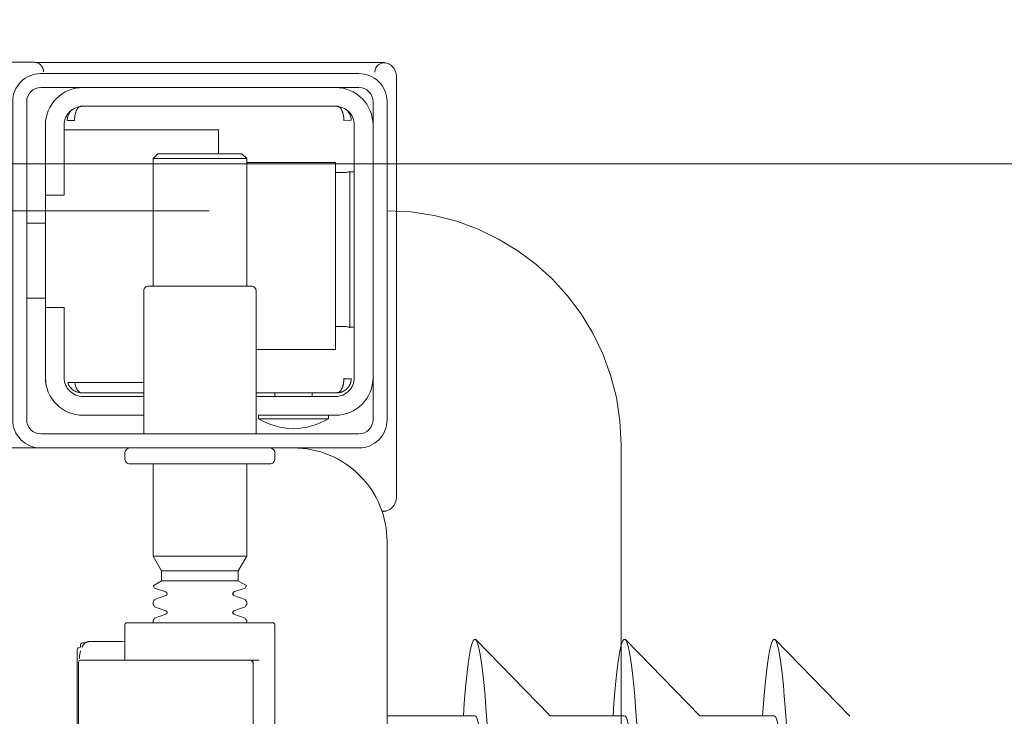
# Model space of a CAD drawing. Header units: millimetres. Extents: x 23192 to 177760, y -399809 to -79279.
# Tile 662 of 822: x 74530.5 to 74541.02, y -195401.49 to -195394.05. Entities that reach past the tile are written whole.
import ezdxf

# ---------------------------------------------------------------- set-up
doc = ezdxf.new("R2010")
doc.units = ezdxf.units.MM
doc.linetypes.add('CARKOVANA', pattern=[7.5, 5, -2.5])
doc.linetypes.add('HIDDEN2', pattern=[4.7625, 3.175, -1.5875])
doc.layers.get('0').update_dxf_attribs({"lineweight": 0})
doc.layers.add('!! 1_Wyburzenia', color=252, linetype='CARKOVANA', lineweight=13, true_color=0x696969)
doc.layers.add('!! 2 ZABUDOWA GK-MDF', color=54, linetype='Continuous', lineweight=13)
doc.layers.add('Dimension (ISO)', color=7, linetype='Continuous', lineweight=25)
doc.layers.add('!! 2_WYBURZENIA DO REMONTU', color=7, linetype='Continuous', lineweight=0, true_color=0x4d4d4d, plot=False)
doc.layers.add('!!_@ wypos sanit nd', color=7, linetype='Continuous', lineweight=0, plot=False)
doc.styles.add('Note Text (ISO)', font='tahoma.ttf')
doc.dimstyles.new('Default (ISO)', dxfattribs={"dimscale": 5, "dimtxt": 5, "dimasz": 5, "dimexe": 3.175, "dimexo": 0, "dimgap": 0.762, "dimtad": 1, "dimdec": 0, "dimrnd": 1e-08, "dimzin": 0, "dimtxsty": 'Note Text (ISO)', "dimcen": 0.09, "dimdle": 10, "dimclrd": 256, "dimclre": 256, "dimclrt": 256, "dimazin": 0, "dimtfac": 0.70104, "dimtmove": 0, "dimatfit": 3, "dimfxl": 1, "dimtolj": 1, "dimtzin": 0, "dimlwd": -1, "dimlwe": -1, "dimarcsym": 0})

# ---------------------------------------------------------------- blocks, each defined once
blk = doc.blocks.new('A$Cff2eaf8b')
for points in [[(-0.188, 0.06265), (-0.188, -0.01362, 0.414214), (-0.1878, -0.01382), (-0.17545, -0.01382), (-0.1722, -0.01382, 0.414214), (-0.172, -0.01362), (-0.172, -0.00982)], [(-0.15993, -0.0325), (-0.17249, -0.0325, 0.405519), (-0.172, -0.032), (-0.172, -0.0313, 0.414214), (-0.1725, -0.0308), (-0.1875, -0.0308, 0.414214), (-0.188, -0.0313), (-0.188, -0.032, 0.405519), (-0.18751, -0.0325), (-0.19, -0.0325, -0.414214), (-0.2, -0.0225), (-0.2, 0.0575, -0.266001), (-0.19506, 0.06612)], [(-0.1857, -0.00202), (-0.1857, -0.00962), (-0.1857, -0.00202), (-0.18567, -0.00192), (-0.18559, -0.00184), (-0.17696, -0.00182), (-0.16725, -0.00182, -0.414214), (-0.16705, -0.00202), (-0.16705, -0.00962, -0.414214), (-0.16725, -0.00982), (-0.18543, -0.00982), (-0.18553, -0.00978), (-0.1856, -0.00962)], [(-0.185, -0.01382), (-0.185, -0.01406, -0.050055), (-0.18485, -0.01432), (-0.18364, -0.01473, -0.719897), (-0.18364, -0.01511), (-0.18485, -0.01552, -0.050055), (-0.185, -0.01578), (-0.185, -0.01606, -0.050055), (-0.18485, -0.01632), (-0.18364, -0.01673, -0.719897), (-0.18364, -0.01711), (-0.18485, -0.01752, -0.050055), (-0.185, -0.01778), (-0.1841, -0.0183), (-0.1841, -0.01936), (-0.185, -0.02092), (-0.185, -0.0308)], [(-0.175, -0.01382), (-0.175, -0.01406, 0.050055), (-0.17515, -0.01432), (-0.17636, -0.01473, 0.719897), (-0.17636, -0.01511), (-0.17515, -0.01552, 0.050055), (-0.175, -0.01578), (-0.175, -0.01606, 0.050055), (-0.17515, -0.01632), (-0.17636, -0.01673, 0.719897), (-0.17636, -0.01711), (-0.17515, -0.01752, 0.050055), (-0.175, -0.01778), (-0.1759, -0.0183), (-0.1759, -0.01936), (-0.175, -0.02092), (-0.175, -0.0308)], [(-0.20011, -0.02584, 0.091301), (-0.20056, -0.02614, 0.198909), (-0.20099, -0.02721)], [(-0.19945, -0.02578, 0.170835), (-0.20011, -0.02584)], [(-0.18625, -0.03562, 0.119096), (-0.19, -0.03454, 0.119096), (-0.19375, -0.03562)], [(-0.186, -0.034), (-0.186, -0.0493, 0.414214), (-0.1855, -0.0498), (-0.1745, -0.0498, 0.414214), (-0.174, -0.0493), (-0.174, -0.034)], [(-0.1985, -0.04, -0.414214), (-0.1945, -0.036), (-0.18625, -0.036), (-0.18625, -0.03562), (-0.19375, -0.03562), (-0.19375, -0.036)], [(-0.174, -0.036), (-0.1675, -0.036, -0.414214), (-0.1635, -0.04), (-0.16353, -0.0395)], [(-0.186, -0.038), (-0.1945, -0.038, 0.414214), (-0.1965, -0.04), (-0.1965, -0.067, 0.414214), (-0.1945, -0.069), (-0.1675, -0.069, 0.414214), (-0.1655, -0.067), (-0.1655, -0.0595), (-0.1635, -0.0595), (-0.1635, -0.04)], [(-0.1635, -0.0475), (-0.1655, -0.0475), (-0.1655, -0.04, 0.414214), (-0.1675, -0.038), (-0.174, -0.038)], [(-0.1945, -0.06193), (-0.19515, -0.06194), (-0.19542, -0.06194), (-0.1956, -0.06194), (-0.19567, -0.06194, 0.116465), (-0.19589, -0.062), (-0.19601, -0.06205), (-0.19601, -0.04535), (-0.19589, -0.0454, 0.116465), (-0.19567, -0.04546), (-0.19542, -0.04546), (-0.19515, -0.04546), (-0.1945, -0.04547)], [(-0.1675, -0.071, 0.414214), (-0.1635, -0.067), (-0.1635, -0.0595)], [(-0.1985, -0.067, 0.414214), (-0.1945, -0.071)], [(-0.20099, -0.0722, 0.198909), (-0.20056, -0.07326, 0.091301), (-0.20011, -0.07356)], [(-0.1633, -0.0727, 0.412536), (-0.1623, -0.0737), (-0.11251, -0.0737), (-0.11222, -0.07367), (-0.11194, -0.07358), (-0.11168, -0.07345), (-0.11145, -0.07326), (-0.11126, -0.07304), (-0.11112, -0.07278), (-0.11104, -0.0725)], [(-0.16237, -0.07369), (-0.1625, -0.07369), (-0.16269, -0.07369), (-0.16294, -0.07369), (-0.16323, -0.07369), (-0.16357, -0.07369), (-0.16393, -0.07369), (-0.16428, -0.07369), (-0.19771, -0.07369), (-0.19841, -0.07369), (-0.19903, -0.07369), (-0.19948, -0.07369), (-0.19961, -0.07369), (-0.19973, -0.07367), (-0.19984, -0.07365), (-0.20003, -0.07359, 0.517033), (-0.1987, -0.07266)]]:
    blk.add_lwpolyline(points, format="xyb")
for points in [[(-0.16688, -0.0007), (-0.16688, -0.01094), (-0.16692, -0.01107), (-0.16701, -0.01115), (-0.16725, -0.0112), (-0.16725, -0.01147), (-0.16728, -0.01157), (-0.16735, -0.01164), (-0.16746, -0.01168), (-0.16762, -0.01169), (-0.16775, -0.0117), (-0.16789, -0.01172), (-0.16797, -0.01179), (-0.16807, -0.01182), (-0.1682, -0.01182), (-0.17167, -0.01182), (-0.172, -0.01177)], [(-0.24945, -0.00383), (-0.24147, -0.01202)], [(-0.24136, -0.00387), (-0.23342, -0.00387), (-0.22548, -0.01202)], [(-0.22538, -0.00387), (-0.21743, -0.00387), (-0.2095, -0.01202)], [(-0.2, -0.00387), (-0.20939, -0.00387)], [(-0.18633, -0.00982), (-0.18551, -0.00982), (-0.18567, -0.00972), (-0.1857, -0.00962)], [(-0.16713, -0.01002), (-0.16714, -0.01028), (-0.16723, -0.01081)], [(-0.16738, -0.01122), (-0.16772, -0.01167), (-0.16829, -0.01182)], [(-0.1841, -0.0183), (-0.1759, -0.0183)], [(-0.1759, -0.01936), (-0.1841, -0.01936)], [(-0.175, -0.02092), (-0.185, -0.02092)], [(-0.20001, -0.0258), (-0.19988, -0.02576), (-0.19976, -0.02573), (-0.19963, -0.02571), (-0.19948, -0.02571)], [(-0.20099, -0.02721), (-0.20099, -0.0722)], [(-0.19478, -0.0384), (-0.186, -0.0384)], [(-0.192, -0.038), (-0.192, -0.0384)], [(-0.188, -0.038), (-0.188, -0.0384)], [(-0.16664, -0.0395), (-0.16666, -0.03934), (-0.16669, -0.03923), (-0.16672, -0.03912), (-0.16675, -0.03902), (-0.16679, -0.03892), (-0.16684, -0.03881), (-0.16689, -0.03872), (-0.16695, -0.03863), (-0.16702, -0.03855), (-0.1671, -0.03848), (-0.16718, -0.03843), (-0.16729, -0.0384), (-0.16718, -0.03841), (-0.16708, -0.03842), (-0.16696, -0.03845), (-0.16686, -0.03848), (-0.16677, -0.03851), (-0.16666, -0.03856), (-0.16657, -0.03861), (-0.16646, -0.03868), (-0.16636, -0.03876), (-0.16627, -0.03884), (-0.16618, -0.03894), (-0.1661, -0.03904), (-0.16603, -0.03915), (-0.16598, -0.03926), (-0.16593, -0.03938), (-0.16589, -0.0395), (-0.174, -0.0395)], [(-0.174, -0.0384), (-0.16722, -0.0384)], [(-0.185, -0.063), (-0.1945, -0.063), (-0.1945, -0.043), (-0.186, -0.043)], [(-0.19591, -0.04539), (-0.19602, -0.04539), (-0.19616, -0.04539), (-0.19632, -0.04539), (-0.1965, -0.04539)], [(-0.1615, -0.0485), (-0.1635, -0.0485)], [(-0.185, -0.0498), (-0.185, -0.06342), (-0.1845, -0.06392), (-0.1755, -0.06392), (-0.175, -0.06342), (-0.175, -0.0498)], [(-0.1615, -0.0565), (-0.1635, -0.0565)], [(-0.1965, -0.06201), (-0.19632, -0.06201), (-0.19616, -0.06201), (-0.19602, -0.06201), (-0.19591, -0.06201)], [(-0.175, -0.06342), (-0.185, -0.06342)], [(-0.182, -0.06392), (-0.182, -0.0665), (-0.1655, -0.0665)], [(-0.16636, -0.06865), (-0.16625, -0.06854), (-0.16619, -0.06847), (-0.16612, -0.06839), (-0.16606, -0.0683), (-0.16601, -0.0682), (-0.16596, -0.06811), (-0.16592, -0.06801), (-0.16589, -0.0679), (-0.16586, -0.0678), (-0.16584, -0.06769), (-0.16583, -0.06759), (-0.16583, -0.06749), (-0.16593, -0.0675), (-0.16607, -0.0675), (-0.1663, -0.0675), (-0.16641, -0.0675), (-0.16651, -0.0675), (-0.16661, -0.0675), (-0.16661, -0.0676), (-0.16662, -0.0677), (-0.16663, -0.0678), (-0.16664, -0.0679), (-0.16665, -0.068), (-0.16667, -0.06811), (-0.1667, -0.06821), (-0.16673, -0.06831), (-0.16676, -0.06841), (-0.1668, -0.06852), (-0.16685, -0.06862), (-0.1669, -0.06871), (-0.16697, -0.0688), (-0.16704, -0.06887), (-0.16712, -0.06893), (-0.16725, -0.069), (-0.19475, -0.069), (-0.19493, -0.0689), (-0.19501, -0.06882), (-0.19508, -0.06874), (-0.19513, -0.06865), (-0.19518, -0.06855), (-0.19522, -0.06846), (-0.19526, -0.06835), (-0.19529, -0.06825), (-0.19532, -0.06813), (-0.19534, -0.06803), (-0.19536, -0.06793), (-0.19537, -0.06783), (-0.19538, -0.06772), (-0.19539, -0.0676), (-0.19539, -0.0675), (-0.19617, -0.06751), (-0.19616, -0.06762), (-0.19615, -0.06772), (-0.19613, -0.06783), (-0.19611, -0.06793), (-0.19607, -0.06803), (-0.19603, -0.06813), (-0.19598, -0.06823), (-0.19593, -0.06832), (-0.19586, -0.06841), (-0.19579, -0.06849), (-0.19572, -0.06857), (-0.19563, -0.06865)]]:
    blk.add_lwpolyline(points)
for points in [[(-0.2, -0.0695), (-0.2, -0.0355, -0.414214), (-0.197, -0.0325), (-0.163, -0.0325, -0.414214), (-0.16, -0.0355), (-0.16, -0.0695, -0.414214), (-0.163, -0.0725), (-0.197, -0.0725, -0.414214)], [(-0.1615, -0.0355), (-0.1615, -0.0695, -0.414214), (-0.163, -0.071), (-0.197, -0.071, -0.414214), (-0.1985, -0.0695), (-0.1985, -0.0355, -0.414214), (-0.197, -0.034), (-0.163, -0.034, -0.414214)]]:
    blk.add_lwpolyline(points, format="xyb", close=True)
blk.add_lwpolyline([(-0.19467, -0.0384), (-0.19467, -0.0384), (-0.19467, -0.0384), (-0.19466, -0.0384), (-0.19466, -0.0384), (-0.19466, -0.0384), (-0.19466, -0.0384), (-0.19466, -0.0384), (-0.19466, -0.0384), (-0.19466, -0.0384), (-0.19466, -0.0384), (-0.19466, -0.0384), (-0.19466, -0.0384), (-0.19466, -0.0384), (-0.19466, -0.0384), (-0.19467, -0.0384), (-0.19467, -0.0384), (-0.19467, -0.0384), (-0.19467, -0.0384), (-0.19467, -0.0384), (-0.19468, -0.0384), (-0.19468, -0.0384), (-0.19468, -0.0384), (-0.19469, -0.0384), (-0.1947, -0.0384), (-0.19471, -0.0384), (-0.19471, -0.0384), (-0.19471, -0.0384), (-0.19471, -0.0384), (-0.19472, -0.0384), (-0.19472, -0.0384), (-0.19472, -0.0384), (-0.19472, -0.03841), (-0.19473, -0.03841), (-0.19473, -0.03841), (-0.19473, -0.03841), (-0.19473, -0.03841), (-0.19473, -0.03841), (-0.19474, -0.03841), (-0.19474, -0.03841), (-0.19474, -0.03841), (-0.19474, -0.03841), (-0.19474, -0.03841), (-0.19474, -0.03841), (-0.19475, -0.03841), (-0.19475, -0.03841), (-0.19475, -0.03841), (-0.19475, -0.03841), (-0.19476, -0.03841), (-0.19476, -0.03841), (-0.19476, -0.03841), (-0.19476, -0.03841), (-0.19477, -0.03842), (-0.19477, -0.03842), (-0.19477, -0.03842), (-0.19478, -0.03842), (-0.19479, -0.03842), (-0.19479, -0.03842), (-0.1948, -0.03843), (-0.19481, -0.03843), (-0.19481, -0.03843), (-0.19482, -0.03844), (-0.19483, -0.03844), (-0.19484, -0.03844), (-0.19484, -0.03845), (-0.19485, -0.03845), (-0.19486, -0.03845), (-0.19486, -0.03846), (-0.19487, -0.03846), (-0.19488, -0.03847), (-0.19489, -0.03847), (-0.19489, -0.03848), (-0.1949, -0.03848), (-0.19491, -0.03849), (-0.19491, -0.03849), (-0.19492, -0.0385), (-0.19493, -0.0385), (-0.19493, -0.03851), (-0.19494, -0.03851), (-0.19495, -0.03852), (-0.19495, -0.03852), (-0.19496, -0.03853), (-0.19497, -0.03854), (-0.19497, -0.03854), (-0.19498, -0.03855), (-0.19499, -0.03856), (-0.19499, -0.03856), (-0.195, -0.03857), (-0.19501, -0.03858), (-0.19501, -0.03859), (-0.19502, -0.03859), (-0.19503, -0.0386), (-0.19503, -0.03861), (-0.19504, -0.03862), (-0.19505, -0.03862), (-0.19505, -0.03863), (-0.19506, -0.03864), (-0.19507, -0.03865), (-0.19507, -0.03866), (-0.19508, -0.03867), (-0.19508, -0.03868), (-0.19509, -0.03869), (-0.1951, -0.03869), (-0.1951, -0.0387), (-0.19511, -0.03871), (-0.19511, -0.03872), (-0.19512, -0.03873), (-0.19512, -0.03874), (-0.19513, -0.03875), (-0.19514, -0.03876), (-0.19514, -0.03877), (-0.19515, -0.03878), (-0.19515, -0.03879), (-0.19516, -0.0388), (-0.19516, -0.03881), (-0.19517, -0.03882), (-0.19517, -0.03884), (-0.19518, -0.03885), (-0.19518, -0.03886), (-0.19519, -0.03887), (-0.1952, -0.03888), (-0.1952, -0.03889), (-0.19521, -0.0389), (-0.19521, -0.03891), (-0.19521, -0.03893), (-0.19522, -0.03894), (-0.19522, -0.03895), (-0.19523, -0.03896), (-0.19523, -0.03897), (-0.19524, -0.03899), (-0.19524, -0.039), (-0.19525, -0.03901), (-0.19525, -0.03902), (-0.19526, -0.03905), (-0.19527, -0.03907), (-0.19528, -0.0391), (-0.19528, -0.03912), (-0.19529, -0.03915), (-0.1953, -0.03918), (-0.19531, -0.0392), (-0.19531, -0.03923), (-0.19532, -0.03926), (-0.19532, -0.03928), (-0.19533, -0.03931), (-0.19533, -0.03933), (-0.19534, -0.03936), (-0.19534, -0.03939), (-0.19535, -0.03941), (-0.19535, -0.03944), (-0.19536, -0.03947), (-0.19536, -0.03949), (-0.19536, -0.03952), (-0.19537, -0.03955), (-0.19537, -0.03957), (-0.19537, -0.0396), (-0.19537, -0.03961), (-0.19537, -0.03962), (-0.19538, -0.03963), (-0.19538, -0.03963), (-0.19538, -0.03964), (-0.19538, -0.03965), (-0.19538, -0.03965), (-0.19538, -0.03966), (-0.19538, -0.03966), (-0.19538, -0.03967), (-0.19538, -0.03967), (-0.19538, -0.03968), (-0.19538, -0.03969), (-0.19538, -0.03969), (-0.19538, -0.0397), (-0.19538, -0.0397), (-0.19538, -0.0397), (-0.19538, -0.03971), (-0.19538, -0.03971), (-0.19538, -0.03972), (-0.19538, -0.03972), (-0.19538, -0.03972), (-0.19538, -0.03973), (-0.19538, -0.03973), (-0.19538, -0.03973), (-0.19538, -0.03974), (-0.19538, -0.03974), (-0.19538, -0.03974), (-0.19538, -0.03974), (-0.19538, -0.03975), (-0.19538, -0.03975), (-0.19538, -0.03975), (-0.19538, -0.03976), (-0.19538, -0.03976), (-0.19538, -0.03977), (-0.19538, -0.03977), (-0.19539, -0.03978), (-0.19539, -0.03978), (-0.19539, -0.03979), (-0.19539, -0.03979), (-0.19539, -0.03979), (-0.19539, -0.0398), (-0.19539, -0.0398), (-0.19539, -0.03981), (-0.19539, -0.03981), (-0.19539, -0.03982), (-0.19538, -0.03982), (-0.19538, -0.03983), (-0.19538, -0.03983), (-0.19538, -0.03984), (-0.19538, -0.03984), (-0.19538, -0.03984), (-0.19538, -0.03985), (-0.19538, -0.03986), (-0.19538, -0.03986), (-0.19538, -0.03987), (-0.19538, -0.03987), (-0.19538, -0.03987), (-0.19538, -0.03988), (-0.19538, -0.03988), (-0.19538, -0.03989), (-0.19538, -0.03989), (-0.19538, -0.03989), (-0.19538, -0.03989), (-0.19538, -0.0399), (-0.19538, -0.0399), (-0.19539, -0.0399), (-0.19539, -0.0399), (-0.19539, -0.0399), (-0.19539, -0.0399), (-0.19539, -0.0399), (-0.19539, -0.03991), (-0.1954, -0.03991), (-0.1954, -0.03991), (-0.1954, -0.03991), (-0.1954, -0.03991), (-0.1954, -0.03991), (-0.19541, -0.03991), (-0.19541, -0.03991), (-0.19542, -0.03991), (-0.19542, -0.03991), (-0.19543, -0.0399), (-0.19544, -0.0399), (-0.19545, -0.0399), (-0.19545, -0.0399), (-0.19546, -0.0399), (-0.19546, -0.0399), (-0.19547, -0.0399), (-0.19547, -0.0399), (-0.19548, -0.0399), (-0.19549, -0.0399), (-0.1955, -0.0399), (-0.1955, -0.0399), (-0.19551, -0.0399), (-0.19552, -0.0399), (-0.19553, -0.0399), (-0.19554, -0.0399), (-0.19555, -0.0399), (-0.19556, -0.0399), (-0.19557, -0.0399), (-0.19558, -0.0399), (-0.19559, -0.0399), (-0.19561, -0.0399), (-0.19564, -0.0399), (-0.19566, -0.0399), (-0.19568, -0.0399), (-0.1957, -0.0399), (-0.19574, -0.0399), (-0.19576, -0.0399), (-0.19578, -0.0399), (-0.19595, -0.0399), (-0.19596, -0.0399), (-0.19598, -0.0399), (-0.19599, -0.0399), (-0.19601, -0.0399), (-0.19602, -0.0399), (-0.19603, -0.0399), (-0.19604, -0.0399), (-0.19605, -0.0399), (-0.19606, -0.0399), (-0.19607, -0.0399), (-0.19608, -0.0399), (-0.19609, -0.0399), (-0.1961, -0.0399), (-0.19611, -0.0399), (-0.19612, -0.0399), (-0.19613, -0.03989), (-0.19614, -0.03989), (-0.19614, -0.03989), (-0.19615, -0.03989), (-0.19615, -0.03989), (-0.19615, -0.03989), (-0.19615, -0.03989), (-0.19616, -0.03989), (-0.19616, -0.03989), (-0.19616, -0.03989), (-0.19616, -0.0399), (-0.19616, -0.0399), (-0.19616, -0.0399), (-0.19616, -0.0399), (-0.19616, -0.0399), (-0.19617, -0.0399), (-0.19617, -0.03991), (-0.19617, -0.03991), (-0.19617, -0.03991), (-0.19617, -0.03991), (-0.19617, -0.03991), (-0.19617, -0.03991), (-0.19617, -0.03991), (-0.19617, -0.03991), (-0.19617, -0.03991), (-0.19617, -0.03991), (-0.19617, -0.0399), (-0.19617, -0.0399), (-0.19617, -0.0399), (-0.19617, -0.03989), (-0.19617, -0.03989), (-0.19617, -0.03989), (-0.19617, -0.03988), (-0.19617, -0.03987), (-0.19617, -0.03986), (-0.19617, -0.03985), (-0.19617, -0.03984), (-0.19617, -0.03984), (-0.19617, -0.03984), (-0.19617, -0.03983), (-0.19617, -0.03983), (-0.19617, -0.03982), (-0.19617, -0.03982), (-0.19617, -0.03981), (-0.19616, -0.0398), (-0.19616, -0.03979), (-0.19616, -0.03979), (-0.19616, -0.03978), (-0.19616, -0.03978), (-0.19616, -0.03977), (-0.19616, -0.03977), (-0.19616, -0.03977), (-0.19616, -0.03976), (-0.19616, -0.03976), (-0.19616, -0.03975), (-0.19616, -0.03975), (-0.19616, -0.03974), (-0.19616, -0.03974), (-0.19616, -0.03973), (-0.19616, -0.03973), (-0.19616, -0.03972), (-0.19616, -0.03972), (-0.19616, -0.03972), (-0.19616, -0.03972), (-0.19616, -0.03971), (-0.19616, -0.03971), (-0.19616, -0.0397), (-0.19615, -0.0397), (-0.19615, -0.0397), (-0.19615, -0.03969), (-0.19615, -0.03969), (-0.19615, -0.03968), (-0.19615, -0.03967), (-0.19615, -0.03967), (-0.19615, -0.03966), (-0.19615, -0.03966), (-0.19615, -0.03965), (-0.19615, -0.03964), (-0.19614, -0.03964), (-0.19614, -0.03963), (-0.19614, -0.03962), (-0.19614, -0.03962), (-0.19614, -0.03961), (-0.19614, -0.0396), (-0.19614, -0.03959), (-0.19613, -0.03958), (-0.19613, -0.03958), (-0.19613, -0.03957), (-0.19613, -0.03955), (-0.19612, -0.03954), (-0.19612, -0.03952), (-0.19611, -0.0395), (-0.19611, -0.03949), (-0.1961, -0.03947), (-0.1961, -0.03945), (-0.19609, -0.03944), (-0.19609, -0.03942), (-0.19608, -0.03941), (-0.19608, -0.03939), (-0.19607, -0.03937), (-0.19607, -0.03936), (-0.19606, -0.03934), (-0.19605, -0.03933), (-0.19605, -0.03931), (-0.19604, -0.0393), (-0.19603, -0.03928), (-0.19603, -0.03927), (-0.19602, -0.03925), (-0.19601, -0.03923), (-0.196, -0.03922), (-0.196, -0.0392), (-0.19599, -0.03919), (-0.19598, -0.03918), (-0.19597, -0.03916), (-0.19596, -0.03915), (-0.19596, -0.03913), (-0.19595, -0.03912), (-0.19594, -0.0391), (-0.19593, -0.03909), (-0.19592, -0.03907), (-0.19591, -0.03906), (-0.1959, -0.03905), (-0.19589, -0.03903), (-0.19588, -0.03902), (-0.19587, -0.03901), (-0.19586, -0.03899), (-0.19585, -0.03898), (-0.19584, -0.03897), (-0.19583, -0.03895), (-0.19582, -0.03894), (-0.19581, -0.03893), (-0.1958, -0.03891), (-0.19579, -0.0389), (-0.19577, -0.03889), (-0.19576, -0.03888), (-0.19575, -0.03886), (-0.19574, -0.03885), (-0.19573, -0.03884), (-0.19572, -0.03883), (-0.1957, -0.03882), (-0.19569, -0.0388), (-0.19568, -0.03879), (-0.19567, -0.03878), (-0.19565, -0.03877), (-0.19564, -0.03876), (-0.19563, -0.03875), (-0.19562, -0.03874), (-0.1956, -0.03873), (-0.19559, -0.03872), (-0.19558, -0.03871), (-0.19556, -0.0387), (-0.19555, -0.03869), (-0.19554, -0.03868), (-0.19552, -0.03867), (-0.19551, -0.03866), (-0.19549, -0.03865), (-0.19548, -0.03864), (-0.19547, -0.03863), (-0.19545, -0.03862), (-0.19544, -0.03861), (-0.19542, -0.0386), (-0.19541, -0.0386), (-0.19539, -0.03859), (-0.19538, -0.03858), (-0.19536, -0.03857), (-0.19535, -0.03856), (-0.19533, -0.03856), (-0.19532, -0.03855), (-0.1953, -0.03854), (-0.19529, -0.03853), (-0.19527, -0.03853), (-0.19526, -0.03852), (-0.19524, -0.03851), (-0.19522, -0.03851), (-0.19521, -0.0385), (-0.19519, -0.0385), (-0.19518, -0.03849), (-0.19516, -0.03848), (-0.19515, -0.03848), (-0.19513, -0.03847), (-0.19511, -0.03847), (-0.1951, -0.03846), (-0.19508, -0.03846), (-0.19506, -0.03845), (-0.19505, -0.03845), (-0.19503, -0.03845), (-0.19502, -0.03844), (-0.195, -0.03844), (-0.19498, -0.03843), (-0.19497, -0.03843), (-0.19495, -0.03843), (-0.19493, -0.03842), (-0.19492, -0.03842), (-0.19491, -0.03842), (-0.1949, -0.03842), (-0.19489, -0.03842), (-0.19488, -0.03842), (-0.19487, -0.03841), (-0.19486, -0.03841), (-0.19485, -0.03841), (-0.19484, -0.03841), (-0.19483, -0.03841), (-0.19481, -0.03841), (-0.1948, -0.03841), (-0.19479, -0.03841), (-0.19479, -0.03841), (-0.19478, -0.03841), (-0.19478, -0.0384), (-0.19477, -0.0384), (-0.19477, -0.0384), (-0.19476, -0.0384), (-0.19475, -0.0384), (-0.19474, -0.0384), (-0.19474, -0.0384), (-0.19473, -0.0384), (-0.19473, -0.0384), (-0.19471, -0.0384), (-0.19471, -0.0384), (-0.1947, -0.0384), (-0.1947, -0.0384), (-0.19469, -0.0384), (-0.19469, -0.0384), (-0.19469, -0.0384), (-0.19469, -0.0384), (-0.19468, -0.0384), (-0.19468, -0.0384), (-0.19468, -0.0384), (-0.19468, -0.0384), (-0.19467, -0.0384), (-0.19467, -0.0384), (-0.19467, -0.0384)], close=True)
for centre, major_axis, ratio, start_param, end_param in [((-0.24136, 0.04363), (0, 0.0557), 0.04256, 0.705617, 3.691026), ((-0.22538, 0.04363), (0, 0.0557), 0.04256, 0.705617, 3.691026), ((-0.20939, 0.04363), (0, 0.0557), 0.04256, 0.705617, 3.691026), ((-0.24136, 0.04363), (0, 0.0475), 0.04256, 0.705617, 3.141593), ((-0.22538, 0.04363), (0, 0.0475), 0.04256, 0.705617, 3.141593), ((-0.20939, 0.04363), (0, 0.0475), 0.04256, 0.705617, 3.141593), ((-0.16723, -0.011), (0.000013, -0.0002), 0.223, 6.276731, 6.276777), ((-0.16763, -0.01149), (0.000004, -0.0002), 0.133184, 6.278107, 6.278112)]:
    blk.add_ellipse(centre, major_axis=major_axis, ratio=ratio, start_param=start_param, end_param=end_param)
blk = doc.blocks.new('*D1419')
at = {"layer": 'DEFPOINTS', "color": 0, "transparency": 16777216}
for p in [(-689.76, 120.19), (510.24, 120.19), (510.24, 18.75)]:
    blk.add_point(p, dxfattribs=at)
at = {"layer": 'Dimension (ISO)', "transparency": 16777216}
for p, q in [((-689.76, 120.19), (-689.76, 2.88)), ((510.24, 120.19), (510.24, 2.88)), ((-664.76, 18.75), (485.24, 18.75))]:
    blk.add_line(p, q, dxfattribs=at)
for points in [[(-664.76, 22.92), (-664.76, 14.58), (-689.76, 18.75)], [(485.24, 22.92), (485.24, 14.58), (510.24, 18.75)]]:
    blk.add_solid(points, dxfattribs=at)
at = {"layer": 'Dimension (ISO)', "lineweight": 9, "transparency": 16777216, "insert": (-160.63, 48.6), "char_height": 25, "attachment_point": 1, "style": 'Note Text (ISO)'}
blk.add_mtext('\\A1;1200', dxfattribs=at)
blk = doc.blocks.new('A$C11ef928a')
at = {"layer": 'Dimension (ISO)', "lineweight": 9}
dim = blk.add_linear_dim(base=(510.24, 18.75), p1=(-689.76, 120.19), p2=(510.24, 120.19), angle=180, dimstyle='Default (ISO)', override={"dimdec": 0, "dimlfac": 1, "dimtp": 0, "dimtm": 0, "dimtdec": 2, "dimtofl": 0, "dimatfit": 1}, dxfattribs=at)
dim.commit()
dim.dimension.update_dxf_attribs({"geometry": '*D1419', "text_midpoint": (-125.68, 18.75), "dimtype": 128})

msp = doc.modelspace()

# ---------------------------------------------------------------- linework, layer by layer
at = {"layer": '!! 1_Wyburzenia', "linetype": 'HIDDEN2', "ltscale": 3}
msp.add_line((74494.42327, -195396.0883), (74534.42327, -195396.0883), dxfattribs=at)
at = {"layer": '!! 2 ZABUDOWA GK-MDF'}
msp.add_lwpolyline([(74470.42327, -195395.5883), (74554.42327, -195395.5883)], dxfattribs=at)
at = {"layer": '!! 2_WYBURZENIA DO REMONTU', "linetype": 'HIDDEN2', "ltscale": 3}
msp.add_line((74536.92327, -195398.5883), (74536.92327, -195411.0883), dxfattribs=at)
msp.add_arc((74534.42327, -195398.5883), 2.5, 0, 90, dxfattribs=at)

# ---------------------------------------------------------------- block references
at = {"layer": '!!_@ wypos sanit nd', "xscale": 100, "yscale": 100, "zscale": 100, "rotation": 180}
msp.add_blockref('A$Cff2eaf8b', (74514.4231, -195401.87226), dxfattribs=at)
at = {"xscale": -0.1, "yscale": 0.1, "zscale": 0.1, "rotation": 90}
msp.add_blockref('A$C11ef928a', (82225.12684, -195364.3052), dxfattribs=at)

doc.saveas('drawing.dxf')
